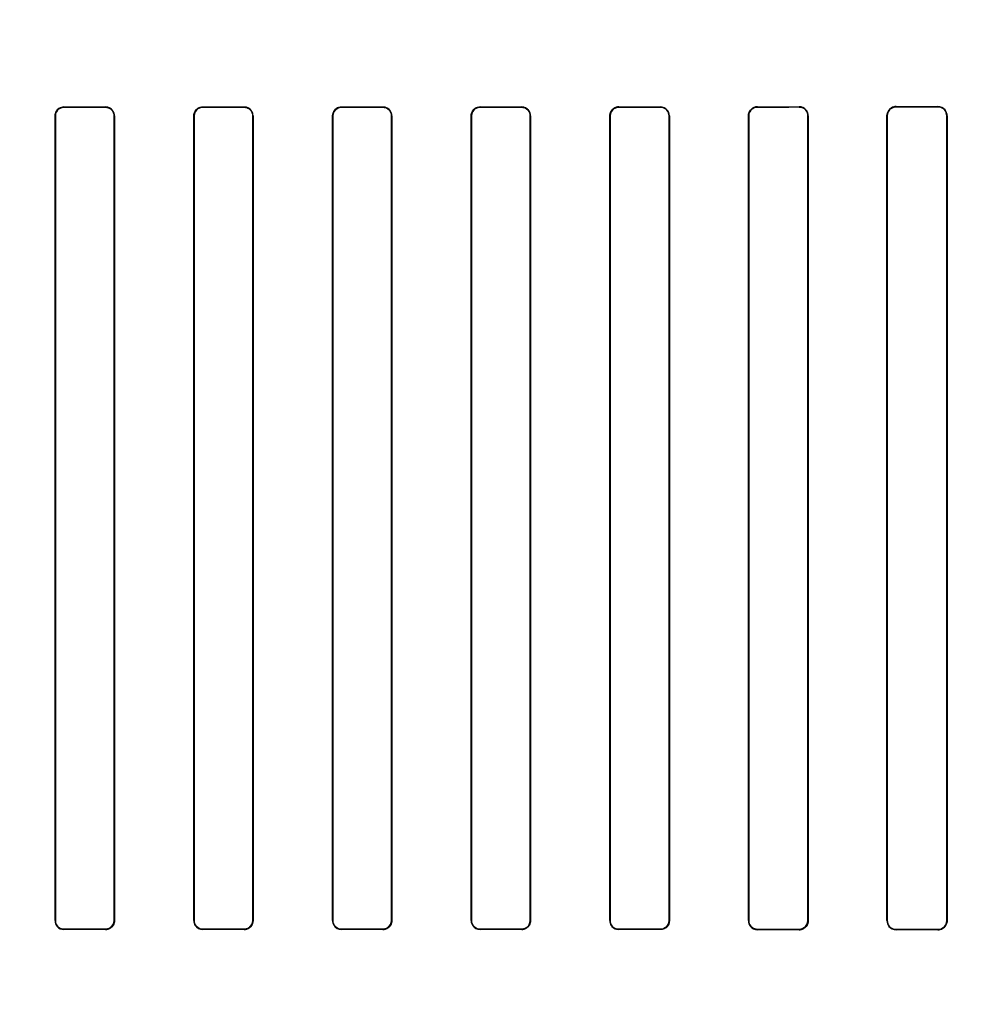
# Model space of a CAD drawing. Header units: millimetres. Extents: x 0 to 297, y 0 to 210.
# Tile 370 of 455: x 242.568 to 242.846, y 158.039 to 158.323. Entities that reach past the tile are written whole.
import ezdxf

# ---------------------------------------------------------------- set-up
doc = ezdxf.new("R2010")
doc.units = ezdxf.units.MM
doc.header["$LTSCALE"] = 16.335
doc.layers.get('0').update_dxf_attribs({"linetype": 'CONTINUOUS'})
for name, color, linetype in [('AXES_REF', 7, 'CONTINUOUS'), ('INTFCLR_1', 7, 'CONTINUOUS'), ('INTFCLR_72935', 7, 'CONTINUOUS')]:
    doc.layers.add(name, color=color, linetype=linetype)

msp = doc.modelspace()

# ---------------------------------------------------------------- linework, layer by layer
at = {"color": 7, "linetype": 'Continuous'}
for radius in [7.75666, 7.756, 7.70633]:
    msp.add_circle((241.43024, 154.5393), radius, dxfattribs=at)
msp.add_arc((241.43024, 154.5393), 7.68, 278.277129, 261.722871, dxfattribs=at)
at = {"layer": 'AXES_REF', "color": 9, "linetype": 'Continuous'}
msp.add_circle((241.43024, 154.5393), 4.74286, dxfattribs=at)
msp.add_arc((241.43024, 154.5393), 7.07561, 94.411812, 85.588188, dxfattribs=at)
at = {"layer": 'INTFCLR_1', "color": 6, "linetype": 'Continuous'}
for p, q in [((242.5779, 158.29529), (242.5779, 158.06329)), ((242.57799, 158.29529), (242.57799, 158.06329)), ((242.59494, 158.06329), (242.59494, 158.29529)), ((242.59502, 158.06329), (242.59502, 158.29529)), ((242.61792, 158.29529), (242.61792, 158.06329)), ((242.618, 158.29529), (242.618, 158.06329)), ((242.63493, 158.06329), (242.63493, 158.29529)), ((242.63501, 158.06329), (242.63501, 158.29529)), ((242.65792, 158.29529), (242.65792, 158.06329)), ((242.65801, 158.29529), (242.65801, 158.06329)), ((242.67493, 158.06329), (242.67493, 158.29529)), ((242.67501, 158.06329), (242.67501, 158.29529)), ((242.69791, 158.29529), (242.69791, 158.06329)), ((242.698, 158.29529), (242.698, 158.06329)), ((242.71494, 158.06329), (242.71494, 158.29529)), ((242.71503, 158.06329), (242.71503, 158.29529)), ((242.73789, 158.29529), (242.73789, 158.06329)), ((242.73797, 158.29529), (242.73797, 158.06329)), ((242.75497, 158.06329), (242.75497, 158.29529)), ((242.75506, 158.06329), (242.75506, 158.29529)), ((242.77785, 158.29529), (242.77785, 158.06329)), ((242.77794, 158.29529), (242.77794, 158.06329)), ((242.79502, 158.06329), (242.79502, 158.29529)), ((242.7951, 158.06329), (242.7951, 158.29529)), ((242.81779, 158.29529), (242.81779, 158.06329)), ((242.81789, 158.29529), (242.81789, 158.06329)), ((242.83507, 158.06329), (242.83507, 158.29529)), ((242.83517, 158.06329), (242.83517, 158.29529))]:
    msp.add_line(p, q, dxfattribs=at)
at = {"layer": 'INTFCLR_1', "color": 9, "linetype": 'Continuous'}
for p, q in [((242.5779, 158.29529), (242.57799, 158.29529)), ((242.58047, 158.29776), (242.58047, 158.29785)), ((242.59247, 158.29784), (242.59247, 158.29776)), ((242.59494, 158.29529), (242.59502, 158.29529)), ((242.61792, 158.29529), (242.618, 158.29529)), ((242.62047, 158.29775), (242.62047, 158.29783)), ((242.63247, 158.29783), (242.63247, 158.29775)), ((242.63493, 158.29529), (242.63501, 158.29529)), ((242.65792, 158.29529), (242.65801, 158.29529)), ((242.66047, 158.29775), (242.66047, 158.29783)), ((242.67247, 158.29783), (242.67247, 158.29775)), ((242.67493, 158.29529), (242.67501, 158.29529)), ((242.69791, 158.29529), (242.698, 158.29529)), ((242.70047, 158.29776), (242.70047, 158.29784)), ((242.71247, 158.29785), (242.71247, 158.29776)), ((242.71494, 158.29529), (242.71503, 158.29529)), ((242.73789, 158.29529), (242.73797, 158.29529)), ((242.74047, 158.29778), (242.74047, 158.29787)), ((242.75247, 158.29788), (242.75247, 158.29779)), ((242.75497, 158.29529), (242.75506, 158.29529)), ((242.77785, 158.29529), (242.77794, 158.29529)), ((242.78047, 158.29782), (242.78047, 158.29791)), ((242.79247, 158.29792), (242.79247, 158.29783)), ((242.79502, 158.29529), (242.7951, 158.29529)), ((242.81779, 158.29529), (242.81789, 158.29529)), ((242.82047, 158.29787), (242.82047, 158.29796)), ((242.83247, 158.29798), (242.83247, 158.29789)), ((242.83507, 158.29529), (242.83517, 158.29529)), ((242.57799, 158.06329), (242.5779, 158.06329)), ((242.59502, 158.06329), (242.59494, 158.06329)), ((242.618, 158.06329), (242.61792, 158.06329)), ((242.63501, 158.06329), (242.63493, 158.06329)), ((242.65801, 158.06329), (242.65792, 158.06329)), ((242.67501, 158.06329), (242.67493, 158.06329)), ((242.698, 158.06329), (242.69791, 158.06329)), ((242.71503, 158.06329), (242.71494, 158.06329)), ((242.73797, 158.06329), (242.73789, 158.06329)), ((242.75506, 158.06329), (242.75497, 158.06329)), ((242.77794, 158.06329), (242.77785, 158.06329)), ((242.7951, 158.06329), (242.79502, 158.06329)), ((242.81789, 158.06329), (242.81779, 158.06329)), ((242.83517, 158.06329), (242.83507, 158.06329)), ((242.58047, 158.06073), (242.58047, 158.06081)), ((242.59247, 158.06082), (242.59247, 158.06073)), ((242.62047, 158.06074), (242.62047, 158.06082)), ((242.63247, 158.06083), (242.63247, 158.06074)), ((242.66047, 158.06074), (242.66047, 158.06083)), ((242.67247, 158.06082), (242.67247, 158.06074)), ((242.70047, 158.06073), (242.70047, 158.06082)), ((242.71247, 158.06081), (242.71247, 158.06073)), ((242.74047, 158.06071), (242.74047, 158.06079)), ((242.75247, 158.06078), (242.75247, 158.0607)), ((242.78047, 158.06067), (242.78047, 158.06075)), ((242.79247, 158.06074), (242.79247, 158.06065)), ((242.82047, 158.06061), (242.82047, 158.0607)), ((242.83247, 158.06068), (242.83247, 158.06059))]:
    msp.add_line(p, q, dxfattribs=at)
at = {"layer": 'INTFCLR_1', "color": 6, "linetype": 'Continuous'}
msp.add_arc((242.78047, 158.29529), 0.00262, 90.075, 179.9935, dxfattribs=at)
for centre, major_axis, start_param, end_param in [((242.64647, 158.29929), (0.41724, 0), -1.729645, -1.700582), ((242.64647, 158.29929), (0.44124, 0), -1.720938, -1.693486), ((242.64647, 158.29929), (0.41724, 0), -1.633151, -1.604356), ((242.64647, 158.29929), (0.44124, 0), -1.629755, -1.60253), ((242.64647, 158.29929), (0.41724, 0), -1.537236, -1.508442), ((242.64647, 158.29929), (0.44124, 0), -1.539062, -1.511838), ((242.64647, 158.29929), (0.41724, 0), -1.441011, -1.411947), ((242.64647, 158.29929), (0.44124, 0), -1.448107, -1.420655), ((242.64647, 158.29929), (0.41724, 0), -1.343557, -1.313932), ((242.64647, 158.29929), (0.44124, 0), -1.356116, -1.328192), ((242.64647, 158.29929), (0.41724, 0), -1.243846, -1.213314), ((242.64647, 158.29929), (0.44124, 0), -1.262235, -1.233556), ((242.64647, 158.29929), (0.41724, 0), -1.140627, -1.108745), ((242.64647, 158.29929), (0.44124, 0), -1.165445, -1.135656), ((242.64647, 158.05929), (0.44124, 0), 1.693486, 1.720938), ((242.64647, 158.05929), (0.41724, 0), 1.700582, 1.729645), ((242.64647, 158.05929), (0.44124, 0), 1.60253, 1.629755), ((242.64647, 158.05929), (0.41724, 0), 1.604356, 1.633151), ((242.64647, 158.05929), (0.44124, 0), 1.511838, 1.539062), ((242.64647, 158.05929), (0.41724, 0), 1.508442, 1.537236), ((242.64647, 158.05929), (0.44124, 0), 1.420655, 1.448107), ((242.64647, 158.05929), (0.41724, 0), 1.411947, 1.441011), ((242.64647, 158.05929), (0.44124, 0), 1.328192, 1.356116), ((242.64647, 158.05929), (0.41724, 0), 1.313932, 1.343557), ((242.64647, 158.05929), (0.44124, 0), 1.233556, 1.262235), ((242.64647, 158.05929), (0.41724, 0), 1.213314, 1.243846), ((242.64647, 158.05929), (0.44124, 0), 1.135656, 1.165445), ((242.64647, 158.05929), (0.41724, 0), 1.108745, 1.140627)]:
    msp.add_ellipse(centre, major_axis=major_axis, ratio=0.003491, start_param=start_param, end_param=end_param, dxfattribs=at)
for points, knots in [([(242.5779, 158.29529), (242.5779, 158.29574), (242.57823, 158.29705), (242.57962, 158.29785), (242.58047, 158.29785)], [0, 0, 0, 0, 0.3454, 1, 1, 1, 1]), ([(242.58047, 158.29776), (242.57998, 158.29776), (242.5787, 158.2974), (242.57799, 158.29606), (242.57799, 158.29529)], [0, 0, 0, 0, 0.383193, 1, 1, 1, 1]), ([(242.59502, 158.29529), (242.59502, 158.29578), (242.59465, 158.29711), (242.59327, 158.29784), (242.59247, 158.29784)], [0, 0, 0, 0, 0.380354, 1, 1, 1, 1]), ([(242.59494, 158.29529), (242.59494, 158.29586), (242.59447, 158.29716), (242.59315, 158.29776), (242.59247, 158.29776)], [0, 0, 0, 0, 0.455659, 1, 1, 1, 1]), ([(242.61792, 158.29529), (242.61792, 158.29574), (242.61825, 158.29705), (242.61963, 158.29783), (242.62047, 158.29783)], [0, 0, 0, 0, 0.349847, 1, 1, 1, 1]), ([(242.62047, 158.29775), (242.61999, 158.29775), (242.61871, 158.29739), (242.618, 158.29606), (242.618, 158.29529)], [0, 0, 0, 0, 0.381752, 1, 1, 1, 1]), ([(242.63501, 158.29529), (242.63501, 158.29578), (242.63464, 158.2971), (242.63326, 158.29783), (242.63247, 158.29783)], [0, 0, 0, 0, 0.381416, 1, 1, 1, 1]), ([(242.63493, 158.29529), (242.63493, 158.29586), (242.63447, 158.29715), (242.63315, 158.29775), (242.63247, 158.29775)], [0, 0, 0, 0, 0.453813, 1, 1, 1, 1]), ([(242.65792, 158.29529), (242.65792, 158.29588), (242.6584, 158.29722), (242.65976, 158.29783), (242.66047, 158.29783)], [0, 0, 0, 0, 0.453711, 1, 1, 1, 1]), ([(242.66047, 158.29775), (242.65999, 158.29775), (242.65871, 158.29739), (242.65801, 158.29606), (242.65801, 158.29529)], [0, 0, 0, 0, 0.381533, 1, 1, 1, 1]), ([(242.67501, 158.29529), (242.67501, 158.29578), (242.67464, 158.2971), (242.67327, 158.29783), (242.67247, 158.29783)], [0, 0, 0, 0, 0.381124, 1, 1, 1, 1]), ([(242.67493, 158.29529), (242.67493, 158.29586), (242.67446, 158.29716), (242.67315, 158.29775), (242.67247, 158.29775)], [0, 0, 0, 0, 0.459192, 1, 1, 1, 1]), ([(242.69791, 158.29529), (242.69791, 158.29574), (242.69824, 158.29705), (242.69962, 158.29784), (242.70047, 158.29784)], [0, 0, 0, 0, 0.346964, 1, 1, 1, 1]), ([(242.70047, 158.29776), (242.69999, 158.29776), (242.6987, 158.29739), (242.698, 158.29606), (242.698, 158.29529)], [0, 0, 0, 0, 0.382518, 1, 1, 1, 1]), ([(242.71503, 158.29529), (242.71503, 158.29578), (242.71466, 158.29711), (242.71327, 158.29785), (242.71247, 158.29785)], [0, 0, 0, 0, 0.379458, 1, 1, 1, 1]), ([(242.71494, 158.29529), (242.71494, 158.29586), (242.71448, 158.29717), (242.71316, 158.29776), (242.71247, 158.29776)], [0, 0, 0, 0, 0.453787, 1, 1, 1, 1]), ([(242.73789, 158.29529), (242.73789, 158.29573), (242.73821, 158.29706), (242.73961, 158.29787), (242.74047, 158.29787)], [0, 0, 0, 0, 0.342754, 1, 1, 1, 1]), ([(242.74047, 158.29778), (242.73998, 158.29778), (242.73868, 158.29741), (242.73797, 158.29607), (242.73797, 158.29529)], [0, 0, 0, 0, 0.384781, 1, 1, 1, 1]), ([(242.75506, 158.29529), (242.75506, 158.29587), (242.75459, 158.29723), (242.7532, 158.29788), (242.75247, 158.29788)], [0, 0, 0, 0, 0.442115, 1, 1, 1, 1]), ([(242.75497, 158.29529), (242.75497, 158.29586), (242.75451, 158.29718), (242.75317, 158.29779), (242.75247, 158.29779)], [0, 0, 0, 0, 0.449607, 1, 1, 1, 1]), ([(242.78047, 158.29782), (242.77997, 158.29782), (242.77865, 158.29744), (242.77794, 158.29607), (242.77794, 158.29529)], [0, 0, 0, 0, 0.388493, 1, 1, 1, 1]), ([(242.7951, 158.29529), (242.7951, 158.29587), (242.79464, 158.29726), (242.79322, 158.29792), (242.79247, 158.29792)], [0, 0, 0, 0, 0.436747, 1, 1, 1, 1]), ([(242.79502, 158.29529), (242.79502, 158.29586), (242.79456, 158.29719), (242.7932, 158.29783), (242.79247, 158.29783)], [0, 0, 0, 0, 0.438001, 1, 1, 1, 1]), ([(242.82047, 158.29796), (242.81999, 158.29796), (242.81861, 158.29761), (242.81779, 158.29616), (242.81779, 158.29529)], [0, 0, 0, 0, 0.354298, 1, 1, 1, 1]), ([(242.82047, 158.29787), (242.81995, 158.29787), (242.81861, 158.29747), (242.81789, 158.29608), (242.81789, 158.29529)], [0, 0, 0, 0, 0.393954, 1, 1, 1, 1]), ([(242.83517, 158.29529), (242.83517, 158.29588), (242.8347, 158.29729), (242.83325, 158.29798), (242.83247, 158.29798)], [0, 0, 0, 0, 0.429292, 1, 1, 1, 1]), ([(242.83507, 158.29529), (242.83507, 158.29586), (242.83462, 158.29723), (242.83322, 158.29789), (242.83247, 158.29789)], [0, 0, 0, 0, 0.431436, 1, 1, 1, 1]), ([(242.5779, 158.06329), (242.5779, 158.06279), (242.57828, 158.06146), (242.57966, 158.06072), (242.58047, 158.06073)], [0, 0, 0, 0, 0.379458, 1, 1, 1, 1]), ([(242.57799, 158.06329), (242.57799, 158.06271), (242.57845, 158.06141), (242.57978, 158.06081), (242.58047, 158.06081)], [0, 0, 0, 0, 0.453787, 1, 1, 1, 1]), ([(242.59247, 158.06082), (242.59295, 158.06082), (242.59423, 158.06118), (242.59494, 158.06251), (242.59494, 158.06329)], [0, 0, 0, 0, 0.382518, 1, 1, 1, 1]), ([(242.59502, 158.06329), (242.59502, 158.06284), (242.59469, 158.06152), (242.59331, 158.06073), (242.59247, 158.06073)], [0, 0, 0, 0, 0.346964, 1, 1, 1, 1]), ([(242.61792, 158.06329), (242.61792, 158.06279), (242.61829, 158.06147), (242.61967, 158.06074), (242.62047, 158.06074)], [0, 0, 0, 0, 0.381124, 1, 1, 1, 1]), ([(242.618, 158.06329), (242.618, 158.06271), (242.61847, 158.06141), (242.61979, 158.06082), (242.62047, 158.06082)], [0, 0, 0, 0, 0.459192, 1, 1, 1, 1]), ([(242.63247, 158.06083), (242.63294, 158.06083), (242.63422, 158.06119), (242.63493, 158.06251), (242.63493, 158.06329)], [0, 0, 0, 0, 0.381533, 1, 1, 1, 1]), ([(242.63501, 158.06329), (242.63501, 158.0627), (242.63454, 158.06136), (242.63317, 158.06074), (242.63247, 158.06074)], [0, 0, 0, 0, 0.453711, 1, 1, 1, 1]), ([(242.65792, 158.06329), (242.65792, 158.06279), (242.65829, 158.06147), (242.65967, 158.06074), (242.66047, 158.06074)], [0, 0, 0, 0, 0.381416, 1, 1, 1, 1]), ([(242.65801, 158.06329), (242.65801, 158.06272), (242.65846, 158.06142), (242.65978, 158.06083), (242.66047, 158.06083)], [0, 0, 0, 0, 0.453813, 1, 1, 1, 1]), ([(242.67247, 158.06082), (242.67294, 158.06082), (242.67422, 158.06119), (242.67493, 158.06251), (242.67493, 158.06329)], [0, 0, 0, 0, 0.381752, 1, 1, 1, 1]), ([(242.67501, 158.06329), (242.67501, 158.06284), (242.67468, 158.06152), (242.6733, 158.06074), (242.67247, 158.06074)], [0, 0, 0, 0, 0.349847, 1, 1, 1, 1]), ([(242.69791, 158.06329), (242.69791, 158.06279), (242.69828, 158.06147), (242.69966, 158.06073), (242.70047, 158.06073)], [0, 0, 0, 0, 0.380354, 1, 1, 1, 1]), ([(242.698, 158.06329), (242.698, 158.06271), (242.69846, 158.06141), (242.69978, 158.06082), (242.70047, 158.06082)], [0, 0, 0, 0, 0.455659, 1, 1, 1, 1]), ([(242.71247, 158.06081), (242.71295, 158.06081), (242.71424, 158.06117), (242.71494, 158.06251), (242.71494, 158.06329)], [0, 0, 0, 0, 0.383191, 1, 1, 1, 1]), ([(242.71503, 158.06329), (242.71503, 158.06284), (242.7147, 158.06152), (242.71331, 158.06072), (242.71247, 158.06073)], [0, 0, 0, 0, 0.3454, 1, 1, 1, 1]), ([(242.73789, 158.06329), (242.73789, 158.06279), (242.73826, 158.06145), (242.73965, 158.06071), (242.74047, 158.06071)], [0, 0, 0, 0, 0.377867, 1, 1, 1, 1]), ([(242.73797, 158.06329), (242.73797, 158.06271), (242.73843, 158.0614), (242.73977, 158.06079), (242.74047, 158.06079)], [0, 0, 0, 0, 0.450447, 1, 1, 1, 1]), ([(242.75247, 158.06078), (242.75296, 158.06078), (242.75426, 158.06115), (242.75497, 158.06251), (242.75497, 158.06329)], [0, 0, 0, 0, 0.38596, 1, 1, 1, 1]), ([(242.75506, 158.06329), (242.75506, 158.06284), (242.75473, 158.06151), (242.75333, 158.0607), (242.75247, 158.0607)], [0, 0, 0, 0, 0.341445, 1, 1, 1, 1]), ([(242.77785, 158.06329), (242.77785, 158.0627), (242.77831, 158.06132), (242.77972, 158.06067), (242.78047, 158.06067)], [0, 0, 0, 0, 0.439305, 1, 1, 1, 1]), ([(242.77794, 158.06329), (242.77794, 158.06271), (242.7784, 158.06138), (242.77975, 158.06076), (242.78047, 158.06075)], [0, 0, 0, 0, 0.445822, 1, 1, 1, 1]), ([(242.79247, 158.06074), (242.79297, 158.06074), (242.7943, 158.06112), (242.79502, 158.0625), (242.79502, 158.06329)], [0, 0, 0, 0, 0.390278, 1, 1, 1, 1]), ([(242.79247, 158.06065), (242.79293, 158.06065), (242.79429, 158.06099), (242.7951, 158.06242), (242.7951, 158.06329)], [0, 0, 0, 0, 0.350514, 1, 1, 1, 1]), ([(242.81779, 158.06329), (242.81779, 158.0627), (242.81826, 158.06129), (242.81969, 158.06061), (242.82047, 158.06061)], [0, 0, 0, 0, 0.432834, 1, 1, 1, 1]), ([(242.81789, 158.06329), (242.81789, 158.06272), (242.81834, 158.06136), (242.81972, 158.0607), (242.82047, 158.0607)], [0, 0, 0, 0, 0.434514, 1, 1, 1, 1]), ([(242.83247, 158.06068), (242.83299, 158.06068), (242.83435, 158.06108), (242.83507, 158.06249), (242.83507, 158.06329)], [0, 0, 0, 0, 0.396507, 1, 1, 1, 1]), ([(242.83247, 158.06059), (242.83295, 158.06059), (242.83435, 158.06095), (242.83517, 158.06241), (242.83517, 158.06329)], [0, 0, 0, 0, 0.356863, 1, 1, 1, 1])]:
    msp.add_open_spline(points, degree=3, knots=knots, dxfattribs=at)
at = {"layer": 'INTFCLR_72935', "color": 6, "linetype": 'Continuous'}
for p, q in [((242.5779, 158.06329), (242.5779, 158.29529)), ((242.57799, 158.06329), (242.57799, 158.29529)), ((242.59494, 158.29529), (242.59494, 158.06329)), ((242.59502, 158.29529), (242.59502, 158.06329)), ((242.61792, 158.06329), (242.61792, 158.29529)), ((242.618, 158.06329), (242.618, 158.29529)), ((242.63493, 158.29529), (242.63493, 158.06329)), ((242.63501, 158.29529), (242.63501, 158.06329)), ((242.65792, 158.06329), (242.65792, 158.29529)), ((242.65801, 158.06329), (242.65801, 158.29529)), ((242.67493, 158.29529), (242.67493, 158.06329)), ((242.67501, 158.29529), (242.67501, 158.06329)), ((242.69791, 158.06329), (242.69791, 158.29529)), ((242.698, 158.06329), (242.698, 158.29529)), ((242.71494, 158.29529), (242.71494, 158.06329)), ((242.71503, 158.29529), (242.71503, 158.06329)), ((242.73789, 158.06329), (242.73789, 158.29529)), ((242.73797, 158.06329), (242.73797, 158.29529)), ((242.75497, 158.29529), (242.75497, 158.06329)), ((242.75506, 158.29529), (242.75506, 158.06329)), ((242.77785, 158.06329), (242.77785, 158.29529)), ((242.77794, 158.06329), (242.77794, 158.29529)), ((242.79502, 158.29529), (242.79502, 158.06329)), ((242.7951, 158.29529), (242.7951, 158.06329)), ((242.81779, 158.06329), (242.81779, 158.29529)), ((242.81789, 158.06329), (242.81789, 158.29529)), ((242.83507, 158.29529), (242.83507, 158.06329)), ((242.83517, 158.29529), (242.83517, 158.06329))]:
    msp.add_line(p, q, dxfattribs=at)
at = {"layer": 'INTFCLR_72935', "color": 9, "linetype": 'Continuous'}
for p, q in [((242.57799, 158.29529), (242.5779, 158.29529)), ((242.58047, 158.29785), (242.58047, 158.29776)), ((242.59247, 158.29776), (242.59247, 158.29784)), ((242.59502, 158.29529), (242.59494, 158.29529)), ((242.618, 158.29529), (242.61792, 158.29529)), ((242.62047, 158.29783), (242.62047, 158.29775)), ((242.63247, 158.29775), (242.63247, 158.29783)), ((242.63501, 158.29529), (242.63493, 158.29529)), ((242.65801, 158.29529), (242.65792, 158.29529)), ((242.66047, 158.29783), (242.66047, 158.29775)), ((242.67247, 158.29775), (242.67247, 158.29783)), ((242.67501, 158.29529), (242.67493, 158.29529)), ((242.698, 158.29529), (242.69791, 158.29529)), ((242.70047, 158.29784), (242.70047, 158.29776)), ((242.71247, 158.29776), (242.71247, 158.29785)), ((242.71503, 158.29529), (242.71494, 158.29529)), ((242.73797, 158.29529), (242.73789, 158.29529)), ((242.74047, 158.29787), (242.74047, 158.29778)), ((242.75247, 158.29779), (242.75247, 158.29788)), ((242.75506, 158.29529), (242.75497, 158.29529)), ((242.77794, 158.29529), (242.77785, 158.29529)), ((242.78047, 158.29791), (242.78047, 158.29782)), ((242.79247, 158.29783), (242.79247, 158.29792)), ((242.7951, 158.29529), (242.79502, 158.29529)), ((242.81789, 158.29529), (242.81779, 158.29529)), ((242.82047, 158.29796), (242.82047, 158.29787)), ((242.83247, 158.29789), (242.83247, 158.29798)), ((242.83517, 158.29529), (242.83507, 158.29529)), ((242.5779, 158.06329), (242.57799, 158.06329)), ((242.59494, 158.06329), (242.59502, 158.06329)), ((242.61792, 158.06329), (242.618, 158.06329)), ((242.63493, 158.06329), (242.63501, 158.06329)), ((242.65792, 158.06329), (242.65801, 158.06329)), ((242.67493, 158.06329), (242.67501, 158.06329)), ((242.69791, 158.06329), (242.698, 158.06329)), ((242.71494, 158.06329), (242.71503, 158.06329)), ((242.73789, 158.06329), (242.73797, 158.06329)), ((242.75497, 158.06329), (242.75506, 158.06329)), ((242.77785, 158.06329), (242.77794, 158.06329)), ((242.79502, 158.06329), (242.7951, 158.06329)), ((242.81779, 158.06329), (242.81789, 158.06329)), ((242.83507, 158.06329), (242.83517, 158.06329)), ((242.58047, 158.06081), (242.58047, 158.06073)), ((242.59247, 158.06073), (242.59247, 158.06082)), ((242.62047, 158.06082), (242.62047, 158.06074)), ((242.63247, 158.06074), (242.63247, 158.06083)), ((242.66047, 158.06083), (242.66047, 158.06074)), ((242.67247, 158.06074), (242.67247, 158.06082)), ((242.70047, 158.06082), (242.70047, 158.06073)), ((242.71247, 158.06073), (242.71247, 158.06081)), ((242.74047, 158.06079), (242.74047, 158.06071)), ((242.75247, 158.0607), (242.75247, 158.06078)), ((242.78047, 158.06075), (242.78047, 158.06067)), ((242.79247, 158.06065), (242.79247, 158.06074)), ((242.82047, 158.0607), (242.82047, 158.06061)), ((242.83247, 158.06059), (242.83247, 158.06068))]:
    msp.add_line(p, q, dxfattribs=at)
at = {"layer": 'INTFCLR_72935', "color": 6, "linetype": 'Continuous'}
for centre, major_axis, start_param, end_param in [((242.64647, 158.29929), (0.41724, 0), -1.729645, -1.700582), ((242.64647, 158.29929), (0.44124, 0), -1.720938, -1.693486), ((242.64647, 158.29929), (0.41724, 0), -1.633151, -1.604356), ((242.64647, 158.29929), (0.44124, 0), -1.629755, -1.60253), ((242.64647, 158.29929), (0.41724, 0), -1.537236, -1.508442), ((242.64647, 158.29929), (0.44124, 0), -1.539062, -1.511838), ((242.64647, 158.29929), (0.41724, 0), -1.441011, -1.411947), ((242.64647, 158.29929), (0.44124, 0), -1.448107, -1.420655), ((242.64647, 158.29929), (0.41724, 0), -1.343557, -1.313932), ((242.64647, 158.29929), (0.44124, 0), -1.356116, -1.328192), ((242.64647, 158.29929), (0.41724, 0), -1.243846, -1.213314), ((242.64647, 158.29929), (0.44124, 0), -1.262235, -1.233556), ((242.64647, 158.29929), (0.41724, 0), -1.140627, -1.108745), ((242.64647, 158.29929), (0.44124, 0), -1.165445, -1.135656), ((242.64647, 158.05929), (0.44124, 0), 1.693486, 1.720938), ((242.64647, 158.05929), (0.41724, 0), 1.700582, 1.729645), ((242.64647, 158.05929), (0.44124, 0), 1.60253, 1.629755), ((242.64647, 158.05929), (0.41724, 0), 1.604356, 1.633151), ((242.64647, 158.05929), (0.44124, 0), 1.511838, 1.539062), ((242.64647, 158.05929), (0.41724, 0), 1.508442, 1.537236), ((242.64647, 158.05929), (0.44124, 0), 1.420655, 1.448107), ((242.64647, 158.05929), (0.41724, 0), 1.411947, 1.441011), ((242.64647, 158.05929), (0.44124, 0), 1.328192, 1.356116), ((242.64647, 158.05929), (0.41724, 0), 1.313932, 1.343557), ((242.64647, 158.05929), (0.44124, 0), 1.233556, 1.262235), ((242.64647, 158.05929), (0.41724, 0), 1.213314, 1.243846), ((242.64647, 158.05929), (0.44124, 0), 1.135656, 1.165445), ((242.64647, 158.05929), (0.41724, 0), 1.108745, 1.140627)]:
    msp.add_ellipse(centre, major_axis=major_axis, ratio=0.003491, start_param=start_param, end_param=end_param, dxfattribs=at)
for points, knots in [([(242.58047, 158.29785), (242.57996, 158.29785), (242.57862, 158.29746), (242.5779, 158.29608), (242.5779, 158.29529)], [0, 0, 0, 0, 0.390739, 1, 1, 1, 1]), ([(242.57799, 158.29529), (242.57799, 158.29586), (242.57845, 158.29717), (242.57978, 158.29776), (242.58047, 158.29776)], [0, 0, 0, 0, 0.453787, 1, 1, 1, 1]), ([(242.59502, 158.29529), (242.59502, 158.29588), (242.59454, 158.29723), (242.59318, 158.29784), (242.59247, 158.29784)], [0, 0, 0, 0, 0.455466, 1, 1, 1, 1]), ([(242.59247, 158.29776), (242.59295, 158.29776), (242.59424, 158.29739), (242.59494, 158.29605), (242.59494, 158.29529)], [0, 0, 0, 0, 0.389405, 1, 1, 1, 1]), ([(242.62047, 158.29783), (242.61996, 158.29783), (242.61864, 158.29745), (242.61792, 158.29608), (242.61792, 158.29529)], [0, 0, 0, 0, 0.390177, 1, 1, 1, 1]), ([(242.618, 158.29529), (242.618, 158.29586), (242.61847, 158.29716), (242.61979, 158.29775), (242.62047, 158.29775)], [0, 0, 0, 0, 0.459192, 1, 1, 1, 1]), ([(242.63501, 158.29529), (242.63501, 158.29588), (242.63454, 158.29722), (242.63317, 158.29783), (242.63247, 158.29783)], [0, 0, 0, 0, 0.453711, 1, 1, 1, 1]), ([(242.63247, 158.29775), (242.63295, 158.29775), (242.63423, 158.29738), (242.63493, 158.29605), (242.63493, 158.29529)], [0, 0, 0, 0, 0.386482, 1, 1, 1, 1]), ([(242.66047, 158.29783), (242.65997, 158.29783), (242.65864, 158.29745), (242.65792, 158.29608), (242.65792, 158.29529)], [0, 0, 0, 0, 0.386431, 1, 1, 1, 1]), ([(242.65801, 158.29529), (242.65801, 158.29586), (242.65846, 158.29715), (242.65978, 158.29775), (242.66047, 158.29775)], [0, 0, 0, 0, 0.453813, 1, 1, 1, 1]), ([(242.67501, 158.29529), (242.67501, 158.29574), (242.67468, 158.29705), (242.6733, 158.29783), (242.67247, 158.29783)], [0, 0, 0, 0, 0.349847, 1, 1, 1, 1]), ([(242.67247, 158.29775), (242.67295, 158.29775), (242.67424, 158.29738), (242.67493, 158.29605), (242.67493, 158.29529)], [0, 0, 0, 0, 0.390053, 1, 1, 1, 1]), ([(242.70047, 158.29784), (242.69996, 158.29784), (242.69863, 158.29746), (242.69791, 158.29608), (242.69791, 158.29529)], [0, 0, 0, 0, 0.389548, 1, 1, 1, 1]), ([(242.698, 158.29529), (242.698, 158.29586), (242.69846, 158.29716), (242.69978, 158.29776), (242.70047, 158.29776)], [0, 0, 0, 0, 0.455659, 1, 1, 1, 1]), ([(242.71503, 158.29529), (242.71503, 158.29588), (242.71455, 158.29723), (242.71318, 158.29785), (242.71247, 158.29785)], [0, 0, 0, 0, 0.453611, 1, 1, 1, 1]), ([(242.71247, 158.29776), (242.71296, 158.29776), (242.71425, 158.29739), (242.71494, 158.29605), (242.71494, 158.29529)], [0, 0, 0, 0, 0.390452, 1, 1, 1, 1]), ([(242.74047, 158.29787), (242.73996, 158.29787), (242.73861, 158.29748), (242.73789, 158.29609), (242.73789, 158.29529)], [0, 0, 0, 0, 0.389513, 1, 1, 1, 1]), ([(242.73797, 158.29529), (242.73797, 158.29586), (242.73843, 158.29717), (242.73977, 158.29778), (242.74047, 158.29778)], [0, 0, 0, 0, 0.450447, 1, 1, 1, 1]), ([(242.75506, 158.29529), (242.75506, 158.29588), (242.75458, 158.29725), (242.75319, 158.29788), (242.75247, 158.29788)], [0, 0, 0, 0, 0.448932, 1, 1, 1, 1]), ([(242.75247, 158.29779), (242.75297, 158.29779), (242.75427, 158.29741), (242.75497, 158.29606), (242.75497, 158.29529)], [0, 0, 0, 0, 0.393269, 1, 1, 1, 1]), ([(242.77785, 158.29529), (242.77785, 158.29587), (242.77831, 158.29725), (242.77972, 158.29791), (242.78047, 158.29791)], [0, 0, 0, 0, 0.439305, 1, 1, 1, 1]), ([(242.77794, 158.29529), (242.77794, 158.29586), (242.7784, 158.29719), (242.77975, 158.29782), (242.78047, 158.29782)], [0, 0, 0, 0, 0.445822, 1, 1, 1, 1]), ([(242.7951, 158.29529), (242.7951, 158.29588), (242.79463, 158.29727), (242.79321, 158.29792), (242.79247, 158.29792)], [0, 0, 0, 0, 0.443145, 1, 1, 1, 1]), ([(242.79247, 158.29783), (242.79298, 158.29783), (242.79431, 158.29744), (242.79502, 158.29607), (242.79502, 158.29529)], [0, 0, 0, 0, 0.397667, 1, 1, 1, 1]), ([(242.81779, 158.29529), (242.81779, 158.29588), (242.81826, 158.29728), (242.81969, 158.29796), (242.82047, 158.29796)], [0, 0, 0, 0, 0.432834, 1, 1, 1, 1]), ([(242.81789, 158.29529), (242.81789, 158.29586), (242.81834, 158.29722), (242.81973, 158.29787), (242.82047, 158.29787)], [0, 0, 0, 0, 0.438506, 1, 1, 1, 1]), ([(242.83517, 158.29529), (242.83517, 158.29588), (242.83469, 158.2973), (242.83324, 158.29798), (242.83247, 158.29798)], [0, 0, 0, 0, 0.434167, 1, 1, 1, 1]), ([(242.83247, 158.29789), (242.833, 158.29789), (242.83436, 158.29748), (242.83507, 158.29608), (242.83507, 158.29529)], [0, 0, 0, 0, 0.404563, 1, 1, 1, 1]), ([(242.5779, 158.06329), (242.5779, 158.06269), (242.57838, 158.06134), (242.57975, 158.06072), (242.58047, 158.06073)], [0, 0, 0, 0, 0.453611, 1, 1, 1, 1]), ([(242.58047, 158.06081), (242.57997, 158.06081), (242.57868, 158.06118), (242.57799, 158.06252), (242.57799, 158.06329)], [0, 0, 0, 0, 0.390452, 1, 1, 1, 1]), ([(242.59494, 158.06329), (242.59494, 158.06271), (242.59447, 158.06141), (242.59315, 158.06082), (242.59247, 158.06082)], [0, 0, 0, 0, 0.455659, 1, 1, 1, 1]), ([(242.59247, 158.06073), (242.59297, 158.06073), (242.5943, 158.06112), (242.59502, 158.06249), (242.59502, 158.06329)], [0, 0, 0, 0, 0.389548, 1, 1, 1, 1]), ([(242.61792, 158.06329), (242.61792, 158.06284), (242.61825, 158.06152), (242.61963, 158.06074), (242.62047, 158.06074)], [0, 0, 0, 0, 0.349847, 1, 1, 1, 1]), ([(242.62047, 158.06082), (242.61998, 158.06082), (242.6187, 158.0612), (242.618, 158.06252), (242.618, 158.06329)], [0, 0, 0, 0, 0.390053, 1, 1, 1, 1]), ([(242.63493, 158.06329), (242.63493, 158.06272), (242.63447, 158.06142), (242.63315, 158.06083), (242.63247, 158.06083)], [0, 0, 0, 0, 0.453813, 1, 1, 1, 1]), ([(242.63247, 158.06074), (242.63297, 158.06074), (242.63429, 158.06112), (242.63501, 158.06249), (242.63501, 158.06329)], [0, 0, 0, 0, 0.386431, 1, 1, 1, 1]), ([(242.65792, 158.06329), (242.65792, 158.0627), (242.6584, 158.06136), (242.65976, 158.06074), (242.66047, 158.06074)], [0, 0, 0, 0, 0.453711, 1, 1, 1, 1]), ([(242.66047, 158.06083), (242.65998, 158.06083), (242.6587, 158.06119), (242.65801, 158.06252), (242.65801, 158.06329)], [0, 0, 0, 0, 0.386482, 1, 1, 1, 1]), ([(242.67493, 158.06329), (242.67493, 158.06271), (242.67446, 158.06141), (242.67315, 158.06082), (242.67247, 158.06082)], [0, 0, 0, 0, 0.459192, 1, 1, 1, 1]), ([(242.67247, 158.06074), (242.67297, 158.06074), (242.6743, 158.06112), (242.67501, 158.0625), (242.67501, 158.06329)], [0, 0, 0, 0, 0.390177, 1, 1, 1, 1]), ([(242.69791, 158.06329), (242.69791, 158.06269), (242.69839, 158.06135), (242.69976, 158.06073), (242.70047, 158.06073)], [0, 0, 0, 0, 0.455466, 1, 1, 1, 1]), ([(242.70047, 158.06082), (242.69998, 158.06082), (242.69869, 158.06119), (242.698, 158.06252), (242.698, 158.06329)], [0, 0, 0, 0, 0.389405, 1, 1, 1, 1]), ([(242.71494, 158.06329), (242.71494, 158.06271), (242.71448, 158.06141), (242.71316, 158.06081), (242.71247, 158.06081)], [0, 0, 0, 0, 0.453787, 1, 1, 1, 1]), ([(242.71247, 158.06073), (242.71297, 158.06072), (242.71431, 158.06111), (242.71503, 158.06249), (242.71503, 158.06329)], [0, 0, 0, 0, 0.390739, 1, 1, 1, 1]), ([(242.73789, 158.06329), (242.73789, 158.0627), (242.73836, 158.06134), (242.73974, 158.06071), (242.74047, 158.06071)], [0, 0, 0, 0, 0.449916, 1, 1, 1, 1]), ([(242.74047, 158.06079), (242.73997, 158.06079), (242.73868, 158.06117), (242.73797, 158.06251), (242.73797, 158.06329)], [0, 0, 0, 0, 0.38908, 1, 1, 1, 1]), ([(242.75506, 158.06329), (242.75506, 158.0627), (242.75459, 158.06134), (242.7532, 158.0607), (242.75247, 158.0607)], [0, 0, 0, 0, 0.442115, 1, 1, 1, 1]), ([(242.75497, 158.06329), (242.75497, 158.06271), (242.75451, 158.06139), (242.75317, 158.06078), (242.75247, 158.06078)], [0, 0, 0, 0, 0.449607, 1, 1, 1, 1]), ([(242.77785, 158.06329), (242.77785, 158.06269), (242.77832, 158.06132), (242.77972, 158.06067), (242.78047, 158.06067)], [0, 0, 0, 0, 0.444674, 1, 1, 1, 1]), ([(242.78047, 158.06075), (242.77996, 158.06076), (242.77864, 158.06114), (242.77794, 158.06251), (242.77794, 158.06329)], [0, 0, 0, 0, 0.393494, 1, 1, 1, 1]), ([(242.7951, 158.06329), (242.7951, 158.0627), (242.79464, 158.06131), (242.79322, 158.06065), (242.79247, 158.06065)], [0, 0, 0, 0, 0.436747, 1, 1, 1, 1]), ([(242.79502, 158.06329), (242.79502, 158.06271), (242.79456, 158.06137), (242.79319, 158.06074), (242.79247, 158.06074)], [0, 0, 0, 0, 0.443691, 1, 1, 1, 1]), ([(242.81779, 158.06329), (242.81779, 158.06269), (242.81827, 158.06129), (242.8197, 158.06061), (242.82047, 158.06061)], [0, 0, 0, 0, 0.43647, 1, 1, 1, 1]), ([(242.82047, 158.0607), (242.81994, 158.0607), (242.81859, 158.06111), (242.81789, 158.0625), (242.81789, 158.06329)], [0, 0, 0, 0, 0.400765, 1, 1, 1, 1]), ([(242.83517, 158.06329), (242.83517, 158.0627), (242.8347, 158.06128), (242.83325, 158.06059), (242.83247, 158.06059)], [0, 0, 0, 0, 0.429292, 1, 1, 1, 1]), ([(242.83507, 158.06329), (242.83507, 158.06271), (242.83461, 158.06134), (242.83321, 158.06068), (242.83247, 158.06068)], [0, 0, 0, 0, 0.436653, 1, 1, 1, 1])]:
    msp.add_open_spline(points, degree=3, knots=knots, dxfattribs=at)

doc.saveas('drawing.dxf')
